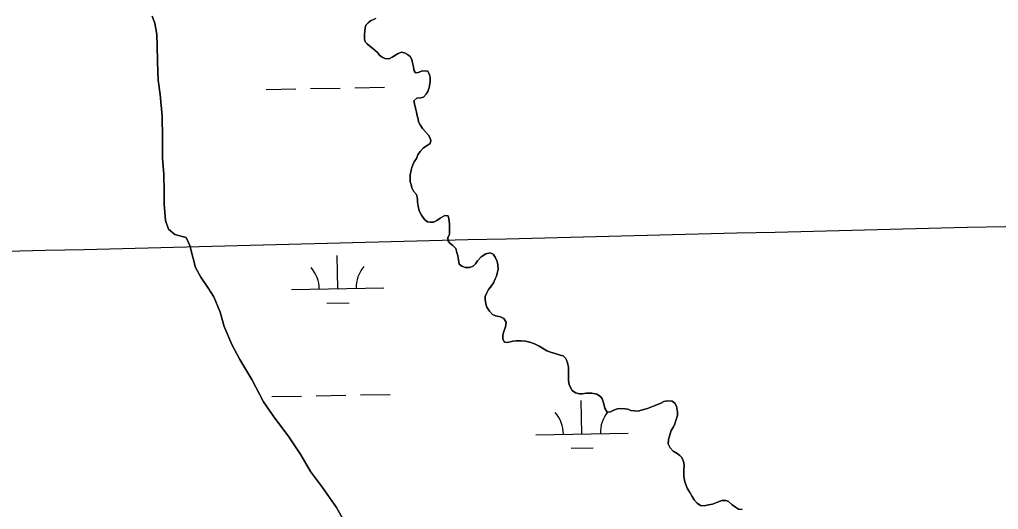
# Model space of a CAD drawing. Extents: x 3925854 to 3964121, y 224593 to 250589.
# Drawn here: x 3957620 to 3958680, y 236314 to 236845 of the extents above; entities that cross this region are included whole.
import ezdxf

# ---------------------------------------------------------------- set-up
doc = ezdxf.new("R2010")
doc.units = 0
for name, color, linetype in [('V-GRID-MAJR', 7, 'Continuous'), ('V-TOPO-SHOR', 7, 'Continuous'), ('V-WETL-SWMP', 7, 'Continuous')]:
    doc.layers.add(name, color=color, linetype=linetype)

msp = doc.modelspace()

# ---------------------------------------------------------------- linework, layer by layer
at = {"layer": 'V-GRID-MAJR'}
msp.add_spline([(3930006.603, 236087.686), (3935327.129, 236182.494), (3940647.643, 236278.076), (3945968.142, 236374.431), (3951288.627, 236471.56), (3956609.098, 236569.464), (3961929.554, 236668.141), (3961929.555, 236668.141)], degree=3, dxfattribs=at)
at = {"layer": 'V-TOPO-SHOR'}
for points in [[(3957763.512, 236848.587), (3957766.383, 236841.225)], [(3957766.383, 236841.225), (3957768.708, 236828.665), (3957769.027, 236816.882), (3957769.207, 236799.106), (3957770.008, 236779.338), (3957772.163, 236763.978), (3957774.399, 236740.431), (3957774.837, 236717.065), (3957774.862, 236694.891), (3957776.238, 236677.328), (3957776.433, 236658.353), (3957776.566, 236645.17), (3957778.145, 236627.408), (3957781.239, 236617.852), (3957788.088, 236612.127), (3957797.302, 236609.825), (3957800.306, 236608.857), (3957804.388, 236600.308), (3957807.712, 236587.758), (3957810.624, 236576.402), (3957816.326, 236565.873), (3957823.826, 236554.962), (3957830.121, 236544.838), (3957837.082, 236528.131), (3957841.637, 236512.597), (3957849.825, 236493.104), (3957858.379, 236476.81), (3957871.384, 236455.169), (3957884.215, 236430.931), (3957894.357, 236415.851), (3957911.365, 236393.252), (3957924.35, 236373.609), (3957935.118, 236355.542), (3957948.08, 236338.293), (3957963.081, 236316.673), (3957973.053, 236298.396)], [(3958047.635, 236753.724), (3958046.802, 236757.112), (3958050.168, 236759.944), (3958053.961, 236760.181), (3958057.148, 236761.013), (3958060.312, 236764.241), (3958062.082, 236767.057), (3958063.435, 236771.464), (3958064.572, 236777.469), (3958064.527, 236782.062), (3958063.896, 236785.052), (3958062.057, 236789.028), (3958056.261, 236789.37), (3958051.686, 236787.524), (3958048.491, 236787.293), (3958046.865, 236790.072), (3958046.429, 236793.863), (3958045.386, 236798.049), (3958044.551, 236801.635), (3958042.722, 236804.811), (3958040.103, 236806.982), (3958037.289, 236808.752), (3958033.682, 236809.714), (3958029.904, 236808.078), (3958023.352, 236804.216), (3958020.173, 236802.387), (3958015.576, 236802.739), (3958012.565, 236804.107), (3958009.745, 236806.474), (3958007.519, 236809.247), (3958005.1, 236811.42), (3958002.481, 236813.591), (3957999.259, 236816.155), (3957996.238, 236818.523), (3957994.217, 236820.899), (3957993.586, 236823.889), (3957993.343, 236828.282), (3957993.699, 236832.679), (3957994.266, 236835.681), (3957995.032, 236838.884), (3957997.404, 236841.505), (3957999.779, 236843.527), (3958003.161, 236844.96), (3958005.942, 236846.587)], [(3958187.966, 236488.08), (3958182.541, 236491.222), (3958177.519, 236493.966), (3958173.511, 236495.324), (3958167.703, 236496.663), (3958163.103, 236497.216), (3958157.512, 236497.159), (3958153.922, 236496.524), (3958148.143, 236495.267), (3958145.144, 236495.437), (3958143.309, 236499.012), (3958143.068, 236503.205), (3958144.227, 236507.213), (3958145.974, 236512.224), (3958146.719, 236517.426), (3958144.282, 236521.194), (3958140.668, 236523.156), (3958135.265, 236524.1), (3958132.056, 236525.464), (3958128.824, 236529.028), (3958125.981, 236533.394), (3958124.945, 236536.978), (3958123.896, 236541.963), (3958124.066, 236544.959), (3958125.43, 236548.369), (3958127.784, 236552.588), (3958129.954, 236555.207), (3958133.102, 236560.032), (3958135.056, 236564.247), (3958136.225, 236567.057), (3958137.192, 236570.262), (3958138.151, 236574.266), (3958137.901, 236579.259), (3958136.864, 236582.843), (3958135.017, 236587.82), (3958132.588, 236590.789), (3958129.578, 236592.358), (3958124.595, 236591.307), (3958119.635, 236587.863), (3958115.881, 236583.828), (3958113.517, 236580.408), (3958111.146, 236577.987), (3958106.966, 236576.548), (3958102.573, 236576.502), (3958098.962, 236577.864), (3958095.941, 236580.23), (3958095.298, 236584.619), (3958094.452, 236589.204), (3958093.416, 236592.788), (3958092.175, 236596.97), (3958088.947, 236600.134), (3958085.726, 236602.698), (3958084.1, 236605.48), (3958083.469, 236608.668), (3958085.427, 236612.484), (3958085.39, 236616.078), (3958085.351, 236619.873), (3958085.31, 236623.869), (3958084.855, 236629.257), (3958083.985, 236632.444), (3958080.467, 236632.808), (3958075.302, 236629.959), (3958071.65, 236627.524), (3958068.234, 236625.691), (3958064.92, 236625.46), (3958061.518, 236626.064), (3958058.297, 236628.468), (3958055.213, 236633.271), (3958052.769, 236637.76), (3958051.6, 236642.782), (3958050.795, 236647.249), (3958050.644, 236650.364), (3958049.755, 236655.387), (3958046.4, 236659.029), (3958044.725, 236662.807), (3958043.889, 236666.393), (3958042.939, 236669.301), (3958042.74, 236673.254), (3958042.783, 236676.809), (3958043.809, 236681.974), (3958044.579, 236684.899), (3958045.911, 236687.629), (3958047.234, 236691.039), (3958049.554, 236694.578), (3958051.311, 236698.551), (3958053.552, 236702.25), (3958057.308, 236706.081), (3958060.286, 236707.91), (3958064.652, 236710.751), (3958065.215, 236714.153), (3958064.187, 236717.139), (3958062.561, 236719.92), (3958059.931, 236723.088), (3958056.298, 236726.846), (3958053.66, 236730.815), (3958052.026, 236734.393), (3958051.397, 236737.383), (3958050.566, 236740.572), (3958049.724, 236744.758), (3958048.895, 236747.746), (3958047.635, 236753.724)], [(3958402.271, 236314.475), (3958398.472, 236314.838), (3958395.056, 236316.8), (3958391.634, 236319.362), (3958387.402, 236322.913), (3958384.595, 236324.084), (3958380.398, 236324.24), (3958375.424, 236322.393), (3958370.25, 236320.343), (3958365.866, 236319.298), (3958361.079, 236318.452), (3958357.28, 236318.813), (3958353.662, 236321.172), (3958350.227, 236324.932), (3958347.995, 236328.506), (3958345.347, 236333.472), (3958342.91, 236337.444), (3958340.042, 236344.405), (3958339.184, 236350.19), (3958339.311, 236357.383), (3958339.459, 236362.577), (3958338.619, 236366.363), (3958336.981, 236370.541), (3958334.759, 236372.917), (3958331.74, 236375.084), (3958327.72, 236377.64), (3958324.289, 236381), (3958322.247, 236385.375), (3958322.598, 236390.171), (3958323.558, 236393.977), (3958325.495, 236399.789), (3958327.851, 236404.008), (3958329.417, 236407.02), (3958330.38, 236410.627), (3958332.123, 236416.038), (3958332.285, 236419.835), (3958331.22, 236426.214), (3958329.389, 236429.591), (3958326.569, 236431.76), (3958321.571, 236432.108), (3958317.385, 236431.269), (3958314.207, 236429.638), (3958309.832, 236427.597), (3958306.844, 236426.765), (3958303.463, 236425.333), (3958299.685, 236423.697), (3958293.112, 236421.831), (3958289.524, 236420.998), (3958285.727, 236421.158), (3958281.926, 236421.719), (3958278.518, 236422.882), (3958275.117, 236423.447), (3958270.12, 236423.795), (3958266.929, 236423.363), (3958262.751, 236421.723), (3958259.769, 236420.295), (3958256.177, 236419.859), (3958253.539, 236424.027), (3958252.49, 236428.811), (3958250.639, 236434.185), (3958248.814, 236436.763), (3958244.794, 236439.319), (3958239.588, 236440.464), (3958233.798, 236440.206), (3958229.211, 236439.561), (3958226.012, 236439.727), (3958221.807, 236440.683), (3958218.383, 236443.446), (3958214.926, 236449.404), (3958214.281, 236453.989), (3958214.432, 236458.785), (3958214.381, 236463.779), (3958214.133, 236468.571), (3958213.703, 236471.563), (3958212.874, 236474.551), (3958211.041, 236478.129), (3958208.417, 236480.697), (3958205.21, 236481.664), (3958199.799, 236483.407), (3958195.794, 236484.566), (3958190.981, 236486.313), (3958187.966, 236488.08)]]:
    msp.add_lwpolyline(points, dxfattribs=at)
at = {"layer": 'V-WETL-SWMP'}
for p, q in [((3957766.383, 236841.225), (3957763.512, 236848.587)), ((3957768.708, 236828.664), (3957766.383, 236841.225)), ((3957995.033, 236838.885), (3957994.267, 236835.681)), ((3957997.403, 236841.506), (3957995.033, 236838.885)), ((3957999.78, 236843.527), (3957997.403, 236841.506)), ((3958003.161, 236844.96), (3957999.78, 236843.527)), ((3957769.028, 236816.882), (3957768.708, 236828.664)), ((3957993.698, 236832.679), (3957993.343, 236828.281)), ((3957993.343, 236828.281), (3957993.587, 236823.889)), ((3957994.267, 236835.681), (3957993.698, 236832.679)), ((3957769.208, 236799.106), (3957769.028, 236816.882)), ((3957993.587, 236823.889), (3957994.217, 236820.899)), ((3957994.217, 236820.899), (3957996.239, 236818.522)), ((3957996.239, 236818.522), (3957999.259, 236816.156)), ((3957999.259, 236816.156), (3958002.481, 236813.592)), ((3958002.481, 236813.592), (3958005.1, 236811.421)), ((3958005.1, 236811.421), (3958007.519, 236809.248)), ((3958007.519, 236809.248), (3958009.745, 236806.474)), ((3958009.745, 236806.474), (3958012.566, 236804.106)), ((3958023.351, 236804.216), (3958029.904, 236808.078)), ((3958029.904, 236808.078), (3958033.682, 236809.714)), ((3958033.682, 236809.714), (3958037.288, 236808.752)), ((3958037.288, 236808.752), (3958040.102, 236806.983)), ((3958040.102, 236806.983), (3958042.721, 236804.812)), ((3957770.009, 236779.338), (3957769.208, 236799.106)), ((3958012.566, 236804.106), (3958015.576, 236802.738)), ((3958015.576, 236802.738), (3958020.174, 236802.386)), ((3958020.174, 236802.386), (3958023.351, 236804.216)), ((3958042.721, 236804.812), (3958044.551, 236801.635)), ((3958044.551, 236801.635), (3958045.387, 236798.048)), ((3958045.387, 236798.048), (3958046.428, 236793.863)), ((3958046.428, 236793.863), (3958046.866, 236790.073)), ((3958046.866, 236790.073), (3958048.492, 236787.292)), ((3958048.492, 236787.292), (3958051.686, 236787.525)), ((3958051.686, 236787.525), (3958056.262, 236789.369)), ((3958056.262, 236789.369), (3958062.058, 236789.028)), ((3958062.058, 236789.028), (3958063.896, 236785.052)), ((3958063.896, 236785.052), (3958064.526, 236782.062)), ((3957772.162, 236763.979), (3957770.009, 236779.338)), ((3958064.573, 236777.468), (3958063.435, 236771.464)), ((3958064.526, 236782.062), (3958064.573, 236777.468)), ((3957774.399, 236740.431), (3957772.162, 236763.979)), ((3957887.125, 236769.272), (3957919.119, 236769.854)), ((3957935.117, 236770.145), (3957967.111, 236770.726)), ((3957983.109, 236771.017), (3958015.103, 236771.599)), ((3958060.313, 236764.241), (3958057.149, 236761.013)), ((3958062.082, 236767.056), (3958060.313, 236764.241)), ((3958063.435, 236771.464), (3958062.082, 236767.056)), ((3958050.169, 236759.943), (3958046.802, 236757.112)), ((3958046.802, 236757.112), (3958047.635, 236753.725)), ((3958047.635, 236753.725), (3958048.895, 236747.745)), ((3958053.962, 236760.182), (3958050.169, 236759.943)), ((3958057.149, 236761.013), (3958053.962, 236760.182)), ((3958048.895, 236747.745), (3958049.724, 236744.757)), ((3958049.724, 236744.757), (3958050.566, 236740.571)), ((3957774.837, 236717.064), (3957774.399, 236740.431)), ((3958050.566, 236740.571), (3958051.397, 236737.383)), ((3958051.397, 236737.383), (3958052.027, 236734.394)), ((3958052.027, 236734.394), (3958053.661, 236730.815)), ((3958053.661, 236730.815), (3958056.298, 236726.846)), ((3958056.298, 236726.846), (3958059.932, 236723.088)), ((3958059.932, 236723.088), (3958062.561, 236719.919)), ((3957774.862, 236694.892), (3957774.837, 236717.064)), ((3958064.652, 236710.751), (3958060.286, 236707.91)), ((3958062.561, 236719.919), (3958064.187, 236717.139)), ((3958064.187, 236717.139), (3958065.216, 236714.153)), ((3958065.216, 236714.153), (3958064.652, 236710.751)), ((3958053.552, 236702.249), (3958051.312, 236698.55)), ((3958057.308, 236706.082), (3958053.552, 236702.249)), ((3958060.286, 236707.91), (3958057.308, 236706.082)), ((3957776.239, 236677.327), (3957774.862, 236694.892)), ((3958047.234, 236691.038), (3958045.91, 236687.629)), ((3958049.555, 236694.577), (3958047.234, 236691.038)), ((3958051.312, 236698.55), (3958049.555, 236694.577)), ((3958043.81, 236681.974), (3958042.784, 236676.81)), ((3958044.58, 236684.899), (3958043.81, 236681.974)), ((3958045.91, 236687.629), (3958044.58, 236684.899)), ((3957776.432, 236658.353), (3957776.239, 236677.327)), ((3958042.784, 236676.81), (3958042.74, 236673.254)), ((3958042.74, 236673.254), (3958042.94, 236669.301)), ((3958042.94, 236669.301), (3958043.889, 236666.394)), ((3957776.566, 236645.17), (3957776.432, 236658.353)), ((3958043.889, 236666.394), (3958044.724, 236662.807)), ((3958044.724, 236662.807), (3958046.401, 236659.029)), ((3958046.401, 236659.029), (3958049.754, 236655.388)), ((3958049.754, 236655.388), (3958050.644, 236650.363)), ((3958050.644, 236650.363), (3958050.795, 236647.248)), ((3958050.795, 236647.248), (3958051.6, 236642.782)), ((3957778.145, 236627.408), (3957776.566, 236645.17)), ((3958051.6, 236642.782), (3958052.769, 236637.76)), ((3958052.769, 236637.76), (3958055.212, 236633.27)), ((3957781.239, 236617.851), (3957778.145, 236627.408)), ((3958055.212, 236633.27), (3958058.297, 236628.468)), ((3958058.297, 236628.468), (3958061.518, 236626.064)), ((3958061.518, 236626.064), (3958064.92, 236625.459)), ((3958064.92, 236625.459), (3958068.233, 236625.692)), ((3958068.233, 236625.692), (3958071.65, 236627.525)), ((3958071.65, 236627.525), (3958075.301, 236629.959)), ((3958075.301, 236629.959), (3958080.466, 236632.808)), ((3958080.466, 236632.808), (3958083.985, 236632.444)), ((3958083.985, 236632.444), (3958084.856, 236629.257)), ((3958084.856, 236629.257), (3958085.311, 236623.868)), ((3957788.088, 236612.128), (3957781.239, 236617.851)), ((3958085.311, 236623.868), (3958085.351, 236619.874)), ((3958085.351, 236619.874), (3958085.39, 236616.079)), ((3958085.39, 236616.079), (3958085.427, 236612.484)), ((3957797.301, 236609.825), (3957788.088, 236612.128)), ((3957800.307, 236608.857), (3957797.301, 236609.825)), ((3957804.389, 236600.309), (3957800.307, 236608.857)), ((3958085.427, 236612.484), (3958083.468, 236608.668)), ((3958083.468, 236608.668), (3958084.099, 236605.479)), ((3958084.099, 236605.479), (3958085.726, 236602.699)), ((3957807.712, 236587.758), (3957804.389, 236600.309)), ((3958085.726, 236602.699), (3958088.948, 236600.135)), ((3958088.948, 236600.135), (3958092.176, 236596.971)), ((3958092.176, 236596.971), (3958093.417, 236592.789)), ((3957810.624, 236576.402), (3957807.712, 236587.758)), ((3957964.47, 236553.399), (3957963.816, 236589.394)), ((3958093.417, 236592.789), (3958094.452, 236589.204)), ((3958094.452, 236589.204), (3958095.298, 236584.618)), ((3958095.298, 236584.618), (3958095.942, 236580.23)), ((3958113.518, 236580.409), (3958115.881, 236583.829)), ((3958115.881, 236583.829), (3958119.635, 236587.862)), ((3958119.635, 236587.862), (3958124.594, 236591.308)), ((3958124.594, 236591.308), (3958129.577, 236592.358)), ((3958129.577, 236592.358), (3958132.589, 236590.79)), ((3958132.589, 236590.79), (3958135.017, 236587.819)), ((3958135.017, 236587.819), (3958136.865, 236582.844)), ((3958136.865, 236582.844), (3958137.9, 236579.259)), ((3957816.325, 236565.873), (3957810.624, 236576.402)), ((3958095.942, 236580.23), (3958098.962, 236577.864)), ((3958098.962, 236577.864), (3958102.572, 236576.502)), ((3958102.572, 236576.502), (3958106.966, 236576.547)), ((3958106.966, 236576.547), (3958111.146, 236577.988)), ((3958111.146, 236577.988), (3958113.518, 236580.409)), ((3958138.151, 236574.267), (3958137.193, 236570.263)), ((3958137.9, 236579.259), (3958138.151, 236574.267)), ((3957823.826, 236554.962), (3957816.325, 236565.873)), ((3958135.056, 236564.248), (3958133.102, 236560.033)), ((3958136.226, 236567.057), (3958135.056, 236564.248)), ((3958137.193, 236570.263), (3958136.226, 236567.057)), ((3957830.122, 236544.839), (3957823.826, 236554.962)), ((3957914.478, 236552.49), (3958014.462, 236554.308)), ((3958127.784, 236552.589), (3958125.43, 236548.37)), ((3958129.955, 236555.207), (3958127.784, 236552.589)), ((3958133.102, 236560.033), (3958129.955, 236555.207)), ((3957837.083, 236528.13), (3957830.122, 236544.839)), ((3958124.066, 236544.96), (3958123.897, 236541.962)), ((3958123.897, 236541.962), (3958124.946, 236536.979)), ((3958125.43, 236548.37), (3958124.066, 236544.96)), ((3957952.753, 236537.753), (3957976.749, 236538.189)), ((3958124.946, 236536.979), (3958125.982, 236533.394)), ((3958125.982, 236533.394), (3958128.823, 236529.028)), ((3957841.636, 236512.596), (3957837.083, 236528.13)), ((3958128.823, 236529.028), (3958132.055, 236525.465)), ((3958132.055, 236525.465), (3958135.265, 236524.1)), ((3958135.265, 236524.1), (3958140.668, 236523.156)), ((3958140.668, 236523.156), (3958144.283, 236521.195)), ((3958144.283, 236521.195), (3958146.719, 236517.425)), ((3957849.824, 236493.103), (3957841.636, 236512.596)), ((3958145.973, 236512.223), (3958144.226, 236507.212)), ((3958146.719, 236517.425), (3958145.973, 236512.223)), ((3958144.226, 236507.212), (3958143.068, 236503.205)), ((3958143.068, 236503.205), (3958143.31, 236499.012)), ((3958143.31, 236499.012), (3958145.145, 236495.436)), ((3957858.379, 236476.81), (3957849.824, 236493.103)), ((3958145.145, 236495.436), (3958148.143, 236495.266)), ((3958148.143, 236495.266), (3958153.923, 236496.524)), ((3958153.923, 236496.524), (3958157.512, 236497.159)), ((3958157.512, 236497.159), (3958163.104, 236497.216)), ((3958163.104, 236497.216), (3958167.704, 236496.664)), ((3958167.704, 236496.664), (3958173.511, 236495.324)), ((3958173.511, 236495.324), (3958177.52, 236493.967)), ((3958177.52, 236493.967), (3958182.541, 236491.221)), ((3958182.541, 236491.221), (3958187.967, 236488.081)), ((3958187.967, 236488.081), (3958190.981, 236486.313)), ((3957871.384, 236455.169), (3957858.379, 236476.81)), ((3958190.981, 236486.313), (3958195.793, 236484.565)), ((3958195.793, 236484.565), (3958199.8, 236483.407)), ((3958199.8, 236483.407), (3958205.211, 236481.664)), ((3958205.211, 236481.664), (3958208.417, 236480.698)), ((3958208.417, 236480.698), (3958211.04, 236478.128)), ((3958211.04, 236478.128), (3958212.874, 236474.551)), ((3958212.874, 236474.551), (3958213.703, 236471.563)), ((3958213.703, 236471.563), (3958214.133, 236468.571)), ((3958214.133, 236468.571), (3958214.382, 236463.779)), ((3958214.432, 236458.786), (3958214.281, 236453.99)), ((3958214.382, 236463.779), (3958214.432, 236458.786)), ((3957884.215, 236430.93), (3957871.384, 236455.169)), ((3958214.281, 236453.99), (3958214.927, 236449.403)), ((3958214.927, 236449.403), (3958218.384, 236443.445)), ((3957893.173, 236436.652), (3957925.167, 236437.234)), ((3957941.165, 236437.525), (3957973.159, 236438.106)), ((3957989.157, 236438.397), (3958021.152, 236438.979)), ((3958218.384, 236443.445), (3958221.808, 236440.683)), ((3958221.808, 236440.683), (3958226.012, 236439.727)), ((3958226.012, 236439.727), (3958229.21, 236439.56)), ((3958229.21, 236439.56), (3958233.798, 236440.206)), ((3958233.798, 236440.206), (3958239.588, 236440.465)), ((3958239.588, 236440.465), (3958244.793, 236439.319)), ((3958244.793, 236439.319), (3958248.814, 236436.763)), ((3958248.814, 236436.763), (3958250.638, 236434.185)), ((3957894.356, 236415.851), (3957884.215, 236430.93)), ((3958228.805, 236396.317), (3958228.151, 236432.311)), ((3958250.638, 236434.185), (3958252.491, 236428.81)), ((3958252.491, 236428.81), (3958253.538, 236424.027)), ((3958253.538, 236424.027), (3958256.177, 236419.859)), ((3958266.928, 236423.364), (3958270.12, 236423.796)), ((3958270.12, 236423.796), (3958275.117, 236423.447)), ((3958293.112, 236421.832), (3958299.685, 236423.697)), ((3958299.685, 236423.697), (3958303.463, 236425.333)), ((3958303.463, 236425.333), (3958306.845, 236426.766)), ((3958306.845, 236426.766), (3958309.832, 236427.596)), ((3958309.832, 236427.596), (3958314.206, 236429.638)), ((3958314.206, 236429.638), (3958317.386, 236431.268)), ((3958317.386, 236431.268), (3958321.572, 236432.109)), ((3958321.572, 236432.109), (3958326.569, 236431.761)), ((3958326.569, 236431.761), (3958329.388, 236429.592)), ((3958329.388, 236429.592), (3958331.22, 236426.215)), ((3958331.22, 236426.215), (3958332.284, 236419.834)), ((3957911.365, 236393.252), (3957894.356, 236415.851)), ((3958256.177, 236419.859), (3958259.768, 236420.295)), ((3958259.768, 236420.295), (3958262.75, 236421.723)), ((3958262.75, 236421.723), (3958266.928, 236423.364)), ((3958275.117, 236423.447), (3958278.519, 236422.883)), ((3958278.519, 236422.883), (3958281.927, 236421.719)), ((3958281.927, 236421.719), (3958285.728, 236421.158)), ((3958285.728, 236421.158), (3958289.525, 236420.997)), ((3958289.525, 236420.997), (3958293.112, 236421.832)), ((3958332.123, 236416.037), (3958330.38, 236410.626)), ((3958332.284, 236419.834), (3958332.123, 236416.037)), ((3958327.85, 236404.008), (3958325.496, 236399.789)), ((3958329.418, 236407.02), (3958327.85, 236404.008)), ((3958330.38, 236410.626), (3958329.418, 236407.02)), ((3957924.349, 236373.609), (3957911.365, 236393.252)), ((3958178.814, 236395.408), (3958278.797, 236397.226)), ((3958323.558, 236393.977), (3958322.598, 236390.172)), ((3958325.496, 236399.789), (3958323.558, 236393.977)), ((3958322.598, 236390.172), (3958322.247, 236385.374)), ((3958322.247, 236385.374), (3958324.289, 236381)), ((3957935.119, 236355.541), (3957924.349, 236373.609)), ((3958217.088, 236380.671), (3958241.084, 236381.107)), ((3958324.289, 236381), (3958327.719, 236377.639)), ((3958327.719, 236377.639), (3958331.74, 236375.083)), ((3958331.74, 236375.083), (3958334.758, 236372.917)), ((3958334.758, 236372.917), (3958336.98, 236370.542)), ((3958336.98, 236370.542), (3958338.62, 236366.364)), ((3958338.62, 236366.364), (3958339.458, 236362.577)), ((3958339.458, 236362.577), (3958339.311, 236357.382)), ((3957948.079, 236338.294), (3957935.119, 236355.541)), ((3958339.311, 236357.382), (3958339.184, 236350.19)), ((3958339.184, 236350.19), (3958340.042, 236344.405)), ((3958340.042, 236344.405), (3958342.909, 236337.443)), ((3957963.081, 236316.673), (3957948.079, 236338.294)), ((3958342.909, 236337.443), (3958345.347, 236333.473)), ((3958345.347, 236333.473), (3958347.994, 236328.506)), ((3958347.994, 236328.506), (3958350.228, 236324.933)), ((3958350.228, 236324.933), (3958353.662, 236321.173)), ((3958353.662, 236321.173), (3958357.281, 236318.812)), ((3958357.281, 236318.812), (3958361.08, 236318.452)), ((3958361.08, 236318.452), (3958365.866, 236319.299)), ((3958365.866, 236319.299), (3958370.25, 236320.343)), ((3958370.25, 236320.343), (3958375.423, 236322.393)), ((3958375.423, 236322.393), (3958380.398, 236324.241)), ((3958380.398, 236324.241), (3958384.594, 236324.084)), ((3958384.594, 236324.084), (3958387.403, 236322.914)), ((3958387.403, 236322.914), (3958391.634, 236319.361)), ((3958391.634, 236319.361), (3958395.055, 236316.799)), ((3957973.054, 236298.397), (3957963.081, 236316.673)), ((3958395.055, 236316.799), (3958398.471, 236314.837)), ((3958398.471, 236314.837), (3958402.27, 236314.476))]:
    msp.add_line(p, q, dxfattribs=at)
for centre, start, end in [((3957909.228, 236552.87), 0.269879, 41.813537), ((3958019.695, 236554.879), 140.269876, 181.813534), ((3958173.563, 236395.788), 0.269879, 41.813537), ((3958284.031, 236397.796), 141.144334, 181.813534)]:
    msp.add_arc(centre, 35.246, start, end, dxfattribs=at)

doc.saveas('drawing.dxf')
